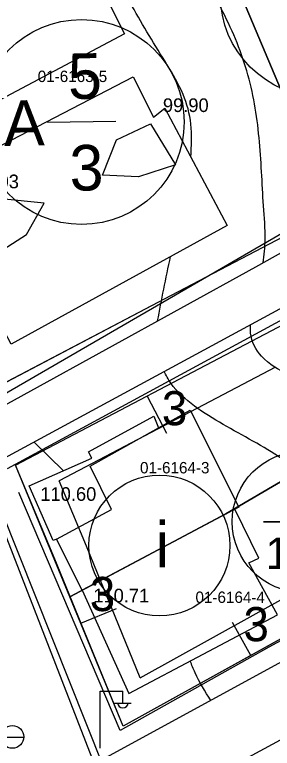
# Model space of a CAD drawing. Extents: x 412225 to 413380, y 4456471 to 4457189.
# Drawn here: x 413025.8 to 413048.4, y 4456605.3 to 4456669.7 of the extents above; entities that cross this region are included whole.
import ezdxf

# ---------------------------------------------------------------- set-up
doc = ezdxf.new("R2010")
doc.units = 0
for name, color, linetype in [('0_HALİHAZIR', 7, 'Continuous'), ('0_KADASTRO', 7, 'Continuous'), ('Level 20', 7, 'Continuous'), ('Level 27', 7, 'Continuous'), ('Level 30', 7, 'Continuous'), ('Level 31', 7, 'Continuous'), ('Level 57', 7, 'Continuous'), ('Level 62', 7, 'Continuous')]:
    doc.layers.add(name, color=color, linetype=linetype)

msp = doc.modelspace()

# ---------------------------------------------------------------- linework, layer by layer
at = {"layer": '0_HALİHAZIR'}
for p, q in [((413030.032, 4456629.674), (413027.435, 4456632.214)), ((413033.249, 4456605.315), (413033.249, 4456610.315)), ((413033.249, 4456610.315), (413035.249, 4456610.315)), ((413035.249, 4456609.315), (413035.249, 4456610.315)), ((413034.489, 4456609.275), (413035.989, 4456609.275)), ((413024.546, 4456606.287), (413026.546, 4456606.287))]:
    msp.add_line(p, q, dxfattribs=at)
for points in [[(413018.765, 4456659.249), (413016.895, 4456662.86), (413015.715, 4456662.255), (413010.285, 4456672.677), (413010.317, 4456672.716), (413029.75, 4456682.615), (413034.842, 4456672.467), (413033.583, 4456671.685), (413035.382, 4456668.057)], [(413053.405, 4456615.195), (413033.074, 4456604.112), (413032.56, 4456604.434), (413022.955, 4456629.103), (413023.782, 4456630.234), (413078.443, 4456659.87), (413091.421, 4456666.304), (413091.726, 4456666.393), (413092.222, 4456666.272), (413100.074, 4456649.285), (413101.857, 4456643.728), (413101.722, 4456643.302), (413071.701, 4456625.367)], [(413036.143, 4456664.28), (413037.946, 4456660.723), (413038.935, 4456661.526), (413044.411, 4456651.232), (413025.434, 4456640.803), (413019.925, 4456651.249), (413021.08, 4456651.744), (413019.32, 4456655.561)], [(413037.677, 4456660.138), (413039.861, 4456656.538), (413036.635, 4456655.493), (413033.454, 4456655.648), (413034.694, 4456658.731)], [(413021.77, 4456651.928), (413023.486, 4456648.334), (413026.788, 4456650.433), (413028.351, 4456653.19), (413024.568, 4456653.565)], [(413027.016, 4456628.341), (413032.538, 4456630.781), (413032.234, 4456631.346), (413037.97, 4456634.48), (413038.381, 4456633.439), (413041.158, 4456634.995), (413045.417, 4456626.478), (413031.675, 4456619.186), (413029.416, 4456623.665), (413029.12, 4456623.557)], [(413032.392, 4456630.086), (413038.381, 4456633.439), (413041.158, 4456634.995), (413045.417, 4456626.478), (413031.675, 4456619.186), (413029.416, 4456623.665), (413034.259, 4456626.276)], [(413031.675, 4456619.186), (413035.787, 4456610.113), (413048.811, 4456617.022), (413046.295, 4456621.592), (413047.196, 4456622.008), (413045.078, 4456626.299)]]:
    msp.add_lwpolyline(points, close=True, dxfattribs=at)
for points in [[(413089.49, 4456670.569), (413086.329, 4456669.044), (413084.893, 4456668.397), (413076.51, 4456664.142), (413046.894, 4456647.575), (413020.531, 4456633.039), (413019.975, 4456633.047), (413001.403, 4456674.145)], [(413025.138, 4456629.878), (413051.074, 4456643.946), (413071.616, 4456654.407), (413072.633, 4456650.989)], [(413054.005, 4456653.307), (413022.025, 4456634.777), (413016.822, 4456645.51)], [(413039.326, 4456587.446), (413034.763, 4456598.119), (413034.813, 4456598.32), (413048.379, 4456605.67), (413081.409, 4456623.569), (413097.964, 4456632.273), (413097.994, 4456632.282), (413098.69, 4456632.69), (413099.364, 4456632.643), (413100.729, 4456631.626), (413112.094, 4456606.767), (413119.845, 4456586.527)], [(413069.913, 4456626.027), (413048.053, 4456614.178), (413035.002, 4456606.852), (413026.118, 4456627.759)]]:
    msp.add_lwpolyline(points, dxfattribs=at)
msp.add_circle((413025.551, 4456606.305), 1, dxfattribs=at)
msp.add_arc((413035.25, 4456609.319), 0.474, 184.83843, 355.14641, dxfattribs=at)
for points in [[(413041.219, 4456657.234), (413041.218, 4456660.13), (413040.536, 4456662.732), (413039.122, 4456665.354), (413037.558, 4456667.912), (413036.048, 4456670.504), (413034.532, 4456673.093), (413034.504, 4456673.14)], [(413047.565, 4456647.951), (413047.739, 4456649.954), (413047.593, 4456652.95), (413047.422, 4456655.945), (413047.201, 4456658.934), (413046.811, 4456661.903), (413046.123, 4456664.802), (413045.128, 4456667.615), (413043.862, 4456670.329), (413042.887, 4456672.192)], [(413038.305, 4456642.839), (413038.832, 4456645.62), (413039.439, 4456648.5)], [(413057.648, 4456634.011), (413055.194, 4456635.655), (413052.565, 4456637.016), (413049.79, 4456638.149), (413047.421, 4456639.734), (413046.457, 4456641.764), (413046.458, 4456642.528)], [(413055.578, 4456616.403), (413055.263, 4456617.849), (413054.593, 4456620.746), (413054.047, 4456623.69), (413053.086, 4456626.445), (413051.463, 4456628.804), (413049.217, 4456630.713), (413046.672, 4456632.283), (413044.055, 4456633.75), (413041.539, 4456635.359), (413039.458, 4456637.385), (413038.862, 4456638.41)], [(413042.97, 4456609.503), (413041.586, 4456611.936), (413041.167, 4456612.967)]]:
    msp.add_spline(points, degree=3, dxfattribs=at)
at = {"layer": '0_KADASTRO'}
for points in [[(413005.79, 4456673.79), (413056.06, 4456699.54), (413063.81, 4456681.11), (413045.52, 4456671.73), (413053.62, 4456652.47), (413039.5, 4456645.06), (413022.77, 4456636.28), (413014.03, 4456655.6)], [(413045.52, 4456671.73), (413063.81, 4456681.11), (413071.84, 4456662.04), (413053.62, 4456652.47)], [(413025.837, 4456630.168), (413049.447, 4456642.588), (413050.079, 4456642.92), (413054.891, 4456632.11), (413044.282, 4456625.887), (413030.602, 4456618.598)], [(413030.602, 4456618.598), (413044.282, 4456625.887), (413054.891, 4456632.11), (413059.887, 4456620.888), (413059.31, 4456620.568), (413035.281, 4456607.234)]]:
    msp.add_lwpolyline(points, close=True, dxfattribs=at)
at = {"layer": 'Level 20'}
for p, q in [((413048.641, 4456638.774), (413029.662, 4456628.791)), ((413037.374, 4456636.237), (413039.09, 4456632.975)), ((413036.78, 4456611.496), (413056.029, 4456622.178)), ((413031.552, 4456616.29), (413034.7, 4456617.586)), ((413046.49, 4456613.454), (413044.876, 4456616.364))]:
    msp.add_line(p, q, dxfattribs=at)
msp.add_lwpolyline([(413036.78, 4456611.496), (413032.055, 4456623.057), (413029.662, 4456628.791)], dxfattribs=at)
at = {"layer": 'Level 27'}
msp.add_line((413059.887, 4456620.888), (413035.281, 4456607.234), dxfattribs=at)
for points in [[(413025.837, 4456630.168), (413049.447, 4456642.588), (413062.012, 4456649.197), (413075.403, 4456656.241), (413076.996, 4456657.08), (413093.813, 4456665.926)], [(413071.84, 4456662.04), (413053.62, 4456652.47), (413039.5, 4456645.06), (413022.779, 4456636.285)], [(413035.281, 4456607.234), (413029.282, 4456621.912), (413025.837, 4456630.168)]]:
    msp.add_lwpolyline(points, dxfattribs=at)
at = {"layer": 'Level 30'}
for p, q in [((413054.474, 4456625.196), (413047.599, 4456625.196)), ((413047.599, 4456625.196), (413054.474, 4456625.196))]:
    msp.add_line(p, q, dxfattribs=at)
for centre, radius in [((413052.798, 4456671.502), 9), ((413051.036, 4456625.197), 6.188)]:
    msp.add_circle(centre, radius, dxfattribs=at)
at = {"layer": 'Level 31'}
msp.add_line((413034.633, 4456660.366), (413028.633, 4456660.262), dxfattribs=at)
for centre, radius in [((413031.633, 4456660.314), 9), ((413038.463, 4456623.111), 6.188)]:
    msp.add_circle(centre, radius, dxfattribs=at)
at = {"layer": 'Level 62'}
msp.add_line((413036.409, 4456596.544), (413024.64, 4456626.092), dxfattribs=at)

# ---------------------------------------------------------------- texts
at = {"layer": '0_HALİHAZIR'}
for s, p in [('99.90', (413038.766, 4456661.188)), ('115.03', (413021.222, 4456654.491)), ('110.60', (413028.01, 4456627.036)), ('110.71', (413032.657, 4456618.116))]:
    msp.add_text(s, height=1.2, dxfattribs=at).set_placement(p)
at = {"layer": '0_KADASTRO'}
for s, p in [('01-6163-5', (413027.779, 4456663.822)), ('01-6163-5', (413027.779, 4456663.822)), ('01-6164-3', (413036.756, 4456629.448)), ('01-6164-3', (413036.756, 4456629.448)), ('01-6164-4', (413041.623, 4456618.069)), ('01-6164-4', (413041.623, 4456618.069))]:
    msp.add_text(s, height=1, dxfattribs=at).set_placement(p)
at = {"layer": 'Level 20'}
for p in [(413038.671, 4456633.676), (413032.346, 4456617.353), (413045.836, 4456614.706)]:
    msp.add_text('3', height=3, dxfattribs=at).set_placement(p)
at = {"layer": 'Level 30'}
msp.add_text('1.20', height=2.75, dxfattribs=at).set_placement((413047.788, 4456621.057))
at = {"layer": 'Level 31'}
for s, p in [('5', (413030.464, 4456662.319)), ('A  ', (413024.836, 4456658.195)), ('3', (413030.604, 4456654.27))]:
    msp.add_text(s, height=4, rotation=1, dxfattribs=at).set_placement(p)
at = {"layer": 'Level 57'}
msp.add_text('i', height=4, dxfattribs=at).set_placement((413038.131, 4456621.189))

doc.saveas('drawing.dxf')
